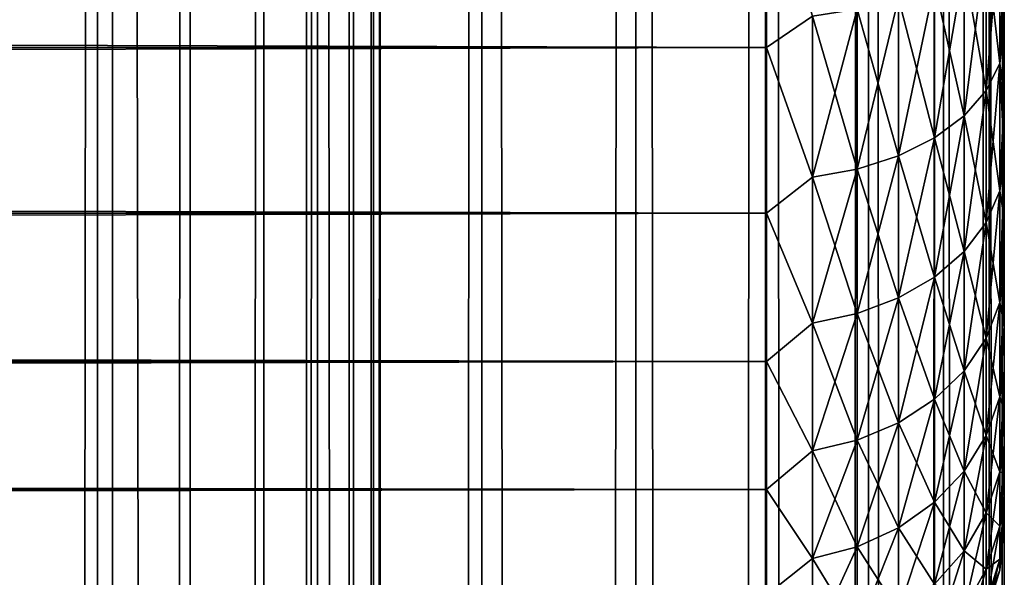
# Model space of a CAD drawing. Extents: x -265 to 265, y 0 to 1307.
# Tile 327 of 356: x 256.72 to 265, y 1129.05 to 1133.74. Entities that reach past the tile are written whole.
import ezdxf

# ---------------------------------------------------------------- set-up
doc = ezdxf.new("R2010")
doc.units = 0
doc.header["$LTSCALE"] = 81.481481
for name, color, linetype in [('119', 7, 'CONTINUOUS'), ('12', 7, 'CONTINUOUS'), ('120', 7, 'CONTINUOUS'), ('16', 7, 'CONTINUOUS'), ('9', 7, 'CONTINUOUS')]:
    doc.layers.add(name, color=color, linetype=linetype)

msp = doc.modelspace()

# ---------------------------------------------------------------- linework, layer by layer
at = {"layer": '119', "color": 7, "linetype": 'CONTINUOUS'}
for points in [[(255.7403, 1, 13.8582), (257.5, 1, 12.9904), (255.7403, 1299, 13.8582), (255.7403, 1, 13.8582)], [(255.7403, 1299, 13.8582), (257.5, 1, 12.9904), (257.5, 1299, 12.9904), (255.7403, 1299, 13.8582)], [(257.5, 1, 12.9904), (259.1314, 1, 11.9003), (257.5, 1299, 12.9904), (257.5, 1, 12.9904)], [(257.5, 1299, 12.9904), (259.1314, 1, 11.9003), (259.1314, 1299, 11.9003), (257.5, 1299, 12.9904)], [(259.1314, 1, 11.9003), (260.6066, 1, 10.6066), (259.1314, 1299, 11.9003), (259.1314, 1, 11.9003)], [(259.1314, 1299, 11.9003), (260.6066, 1, 10.6066), (260.6066, 1299, 10.6066), (259.1314, 1299, 11.9003)], [(260.6066, 1, 10.6066), (261.9003, 1, 9.1314), (260.6066, 1299, 10.6066), (260.6066, 1, 10.6066)], [(260.6066, 1299, 10.6066), (261.9003, 1, 9.1314), (261.9003, 1299, 9.1314), (260.6066, 1299, 10.6066)], [(261.9003, 1, 9.1314), (262.9904, 1, 7.5), (261.9003, 1299, 9.1314), (261.9003, 1, 9.1314)], [(261.9003, 1299, 9.1314), (262.9904, 1, 7.5), (262.9904, 1299, 7.5), (261.9003, 1299, 9.1314)], [(262.9904, 1, 7.5), (263.8582, 1, 5.7403), (262.9904, 1299, 7.5), (262.9904, 1, 7.5)], [(262.9904, 1299, 7.5), (263.8582, 1, 5.7403), (263.8582, 1299, 5.7403), (262.9904, 1299, 7.5)], [(263.8582, 1, 5.7403), (264.4889, 1, 3.8823), (263.8582, 1299, 5.7403), (263.8582, 1, 5.7403)], [(263.8582, 1299, 5.7403), (264.4889, 1, 3.8823), (264.4889, 1299, 3.8823), (263.8582, 1299, 5.7403)], [(264.4889, 1, 3.8823), (264.8717, 1, 1.9579), (264.4889, 1299, 3.8823), (264.4889, 1, 3.8823)], [(264.4889, 1299, 3.8823), (264.8717, 1, 1.9579), (264.8717, 1299, 1.9579), (264.4889, 1299, 3.8823)], [(264.8717, 1, 1.9579), (265, 1), (264.8717, 1299, 1.9579), (264.8717, 1, 1.9579)], [(264.8717, 1299, 1.9579), (265, 1), (265, 1299), (264.8717, 1299, 1.9579)]]:
    msp.add_3dface(points, dxfattribs=at)
at = {"layer": '12', "color": 7, "linetype": 'CONTINUOUS'}
for points in [[(-263, 1133.5052, 16.8198), (-263, 1135.02, 16.0349), (263, 1133.5052, 16.8198), (-263, 1133.5052, 16.8198)], [(263, 1133.5052, 16.8198), (-263, 1135.02, 16.0349), (263, 1135.02, 16.0349), (263, 1133.5052, 16.8198)], [(-263, 1135.02, 38.9651), (-263, 1133.5052, 38.1802), (263, 1135.02, 38.9651), (-263, 1135.02, 38.9651)], [(263, 1135.02, 38.9651), (-263, 1133.5052, 38.1802), (263, 1133.5052, 38.1802), (263, 1135.02, 38.9651)], [(-263, 1132.1114, 17.8036), (-263, 1133.5052, 16.8198), (263, 1132.1114, 17.8036), (-263, 1132.1114, 17.8036)], [(263, 1132.1114, 17.8036), (-263, 1133.5052, 16.8198), (263, 1133.5052, 16.8198), (263, 1132.1114, 17.8036)], [(-263, 1133.5052, 38.1802), (-263, 1132.1114, 37.1964), (263, 1133.5052, 38.1802), (-263, 1133.5052, 38.1802)], [(263, 1133.5052, 38.1802), (-263, 1132.1114, 37.1964), (263, 1132.1114, 37.1964), (263, 1133.5052, 38.1802)], [(-263, 1130.8646, 18.9681), (-263, 1132.1114, 17.8036), (263, 1130.8646, 18.9681), (-263, 1130.8646, 18.9681)], [(263, 1130.8646, 18.9681), (-263, 1132.1114, 17.8036), (263, 1132.1114, 17.8036), (263, 1130.8646, 18.9681)], [(-263, 1132.1114, 37.1964), (-263, 1130.8646, 36.0319), (263, 1132.1114, 37.1964), (-263, 1132.1114, 37.1964)], [(263, 1132.1114, 37.1964), (-263, 1130.8646, 36.0319), (263, 1130.8646, 36.0319), (263, 1132.1114, 37.1964)], [(-263, 1129.7879, 20.2915), (-263, 1130.8646, 18.9681), (263, 1129.7879, 20.2915), (-263, 1129.7879, 20.2915)], [(263, 1129.7879, 20.2915), (-263, 1130.8646, 18.9681), (263, 1130.8646, 18.9681), (263, 1129.7879, 20.2915)], [(-263, 1130.8646, 36.0319), (-263, 1129.7879, 34.7085), (263, 1130.8646, 36.0319), (-263, 1130.8646, 36.0319)], [(263, 1130.8646, 36.0319), (-263, 1129.7879, 34.7085), (263, 1129.7879, 34.7085), (263, 1130.8646, 36.0319)], [(-263, 1128.9014, 21.7492), (-263, 1129.7879, 20.2915), (263, 1128.9014, 21.7492), (-263, 1128.9014, 21.7492)], [(263, 1128.9014, 21.7492), (-263, 1129.7879, 20.2915), (263, 1129.7879, 20.2915), (263, 1128.9014, 21.7492)], [(-263, 1129.7879, 34.7085), (-263, 1128.9014, 33.2508), (263, 1129.7879, 34.7085), (-263, 1129.7879, 34.7085)], [(263, 1129.7879, 34.7085), (-263, 1128.9014, 33.2508), (263, 1128.9014, 33.2508), (263, 1129.7879, 34.7085)]]:
    msp.add_3dface(points, dxfattribs=at)
at = {"layer": '120', "color": 7, "linetype": 'CONTINUOUS'}
for points in [[(260.6066, 1299, -10.6066), (260.6066, 1, -10.6066), (259.75, 20, -11.399), (260.6066, 1299, -10.6066)], [(259.75, 1280, -11.399), (260.6066, 1299, -10.6066), (259.75, 20, -11.399), (259.75, 1280, -11.399)], [(261.9003, 1, -9.1314), (260.6066, 1, -10.6066), (261.9003, 1299, -9.1314), (261.9003, 1, -9.1314)], [(261.9003, 1299, -9.1314), (260.6066, 1, -10.6066), (260.6066, 1299, -10.6066), (261.9003, 1299, -9.1314)], [(262.9904, 1, -7.5), (261.9003, 1, -9.1314), (262.9904, 1299, -7.5), (262.9904, 1, -7.5)], [(262.9904, 1299, -7.5), (261.9003, 1, -9.1314), (261.9003, 1299, -9.1314), (262.9904, 1299, -7.5)], [(263.8582, 1, -5.7403), (262.9904, 1, -7.5), (263.8582, 1299, -5.7403), (263.8582, 1, -5.7403)], [(263.8582, 1299, -5.7403), (262.9904, 1, -7.5), (262.9904, 1299, -7.5), (263.8582, 1299, -5.7403)], [(264.4889, 1, -3.8823), (263.8582, 1, -5.7403), (264.4889, 1299, -3.8823), (264.4889, 1, -3.8823)], [(264.4889, 1299, -3.8823), (263.8582, 1, -5.7403), (263.8582, 1299, -5.7403), (264.4889, 1299, -3.8823)], [(264.8717, 1, -1.9579), (264.4889, 1, -3.8823), (264.8717, 1299, -1.9579), (264.8717, 1, -1.9579)], [(264.8717, 1299, -1.9579), (264.4889, 1, -3.8823), (264.4889, 1299, -3.8823), (264.8717, 1299, -1.9579)], [(265, 1299), (265, 1), (264.8717, 1, -1.9579), (265, 1299)], [(265, 1299), (264.8717, 1, -1.9579), (264.8717, 1299, -1.9579), (265, 1299)], [(259.6951, 1278.9668, -11.4457), (259.75, 1280, -11.399), (259.6951, 21.0333, -11.4457), (259.6951, 1278.9668, -11.4457)], [(259.6951, 21.0333, -11.4457), (259.75, 1280, -11.399), (259.75, 20, -11.399), (259.6951, 21.0333, -11.4457)], [(259.525, 1277.9175, -11.5877), (259.6951, 1278.9668, -11.4457), (259.525, 22.0825, -11.5877), (259.525, 1277.9175, -11.5877)], [(259.525, 22.0825, -11.5877), (259.6951, 1278.9668, -11.4457), (259.6951, 21.0333, -11.4457), (259.525, 22.0825, -11.5877)], [(259.2244, 1276.842, -11.8284), (259.525, 1277.9175, -11.5877), (259.2244, 23.1581, -11.8284), (259.2244, 1276.842, -11.8284)], [(259.2244, 23.1581, -11.8284), (259.525, 1277.9175, -11.5877), (259.525, 22.0825, -11.5877), (259.2244, 23.1581, -11.8284)], [(258.7723, 1275.7446, -12.1674), (259.2244, 1276.842, -11.8284), (258.7723, 24.2554, -12.1674), (258.7723, 1275.7446, -12.1674)], [(258.7723, 24.2554, -12.1674), (259.2244, 1276.842, -11.8284), (259.2244, 23.1581, -11.8284), (258.7723, 24.2554, -12.1674)], [(258.1533, 1274.6534, -12.5906), (258.7723, 1275.7446, -12.1674), (258.1533, 25.3466, -12.5906), (258.1533, 1274.6534, -12.5906)], [(258.1533, 25.3466, -12.5906), (258.7723, 1275.7446, -12.1674), (258.7723, 24.2554, -12.1674), (258.1533, 25.3466, -12.5906)], [(257.3737, 1273.621, -13.0625), (258.1533, 1274.6534, -12.5906), (257.3737, 26.379, -13.0625), (257.3737, 1273.621, -13.0625)], [(257.3737, 26.379, -13.0625), (258.1533, 1274.6534, -12.5906), (258.1533, 25.3466, -12.5906), (257.3737, 26.379, -13.0625)], [(256.4613, 1272.6984, -13.537), (257.3737, 1273.621, -13.0625), (256.4613, 27.3016, -13.537), (256.4613, 1272.6984, -13.537)], [(256.4613, 27.3016, -13.537), (257.3737, 1273.621, -13.0625), (257.3737, 26.379, -13.0625), (256.4613, 27.3016, -13.537)]]:
    msp.add_3dface(points, dxfattribs=at)
at = {"layer": '16', "color": 7, "linetype": 'CONTINUOUS'}
for points in [[(263, 1135.02, 38.9651), (263, 1133.5052, 38.1802), (263.3879, 1133.769, 38.2924), (263, 1135.02, 38.9651)], [(263, 1133.5052, 16.8198), (263, 1135.02, 16.0349), (263.3879, 1133.769, 16.7076), (263, 1133.5052, 16.8198)], [(264.9616, 1134.5549, 18.0688), (264.9616, 1133.3705, 18.8602), (264.8476, 1134.3671, 17.7436), (264.9616, 1134.5549, 18.0688)], [(264.9616, 1133.3705, 36.1398), (264.9616, 1134.5549, 36.9312), (264.8476, 1133.1419, 36.4377), (264.9616, 1133.3705, 36.1398)], [(264.8476, 1133.1419, 36.4377), (264.9616, 1134.5549, 36.9312), (264.8476, 1134.3671, 37.2564), (264.8476, 1133.1419, 36.4377)], [(265, 1134.3233, 18.6668), (265, 1133.7076, 19.0943), (264.9616, 1134.5549, 18.0688), (265, 1134.3233, 18.6668)], [(264.9616, 1134.5549, 18.0688), (265, 1133.7076, 19.0943), (264.9616, 1133.3705, 18.8602), (264.9616, 1134.5549, 18.0688)], [(264.9616, 1133.3705, 36.1398), (265, 1134.3233, 36.3332), (264.9616, 1134.5549, 36.9312), (264.9616, 1133.3705, 36.1398)], [(264.8476, 1134.3671, 17.7436), (264.8476, 1133.1419, 18.5623), (264.6625, 1134.1941, 17.4439), (264.8476, 1134.3671, 17.7436)], [(264.8476, 1133.1419, 36.4377), (264.8476, 1134.3671, 37.2564), (264.6625, 1132.9312, 36.7123), (264.8476, 1133.1419, 36.4377)], [(264.6625, 1132.9312, 36.7123), (264.8476, 1134.3671, 37.2564), (264.6625, 1134.1941, 37.5561), (264.6625, 1132.9312, 36.7123)], [(264.8476, 1134.3671, 17.7436), (264.9616, 1133.3705, 18.8602), (264.8476, 1133.1419, 18.5623), (264.8476, 1134.3671, 17.7436)], [(265, 1133.7076, 35.9057), (265, 1134.3233, 36.3332), (264.9616, 1133.3705, 36.1398), (265, 1133.7076, 35.9057)], [(264.6625, 1134.1941, 17.4439), (264.6625, 1132.9312, 18.2877), (264.4134, 1134.0425, 17.1813), (264.6625, 1134.1941, 17.4439)], [(264.6625, 1132.9312, 36.7123), (264.6625, 1134.1941, 37.5561), (264.4134, 1132.7466, 36.9528), (264.6625, 1132.9312, 36.7123)], [(264.4134, 1132.7466, 36.9528), (264.6625, 1134.1941, 37.5561), (264.4134, 1134.0425, 37.8187), (264.4134, 1132.7466, 36.9528)], [(264.6625, 1134.1941, 17.4439), (264.8476, 1133.1419, 18.5623), (264.6625, 1132.9312, 18.2877), (264.6625, 1134.1941, 17.4439)], [(264.4134, 1134.0425, 17.1813), (264.4134, 1132.7466, 18.0472), (264.1098, 1133.9181, 16.9658), (264.4134, 1134.0425, 17.1813)], [(264.4134, 1132.7466, 36.9528), (264.4134, 1134.0425, 37.8187), (264.1098, 1132.5951, 37.1502), (264.4134, 1132.7466, 36.9528)], [(264.1098, 1132.5951, 37.1502), (264.4134, 1134.0425, 37.8187), (264.1098, 1133.9181, 38.0342), (264.1098, 1132.5951, 37.1502)], [(264.4134, 1134.0425, 17.1813), (264.6625, 1132.9312, 18.2877), (264.4134, 1132.7466, 18.0472), (264.4134, 1134.0425, 17.1813)], [(264.1098, 1133.9181, 16.9658), (264.1098, 1132.5951, 17.8498), (263.7636, 1133.8257, 16.8059), (264.1098, 1133.9181, 16.9658)], [(264.1098, 1132.5951, 37.1502), (264.1098, 1133.9181, 38.0342), (263.7636, 1132.4827, 37.2967), (264.1098, 1132.5951, 37.1502)], [(263.7636, 1132.4827, 37.2967), (264.1098, 1133.9181, 38.0342), (263.7636, 1133.8257, 38.1941), (263.7636, 1132.4827, 37.2967)], [(264.1098, 1133.9181, 16.9658), (264.4134, 1132.7466, 18.0472), (264.1098, 1132.5951, 17.8498), (264.1098, 1133.9181, 16.9658)], [(263.7636, 1133.8257, 16.8059), (263.7636, 1132.4827, 17.7033), (263.3879, 1133.769, 16.7076), (263.7636, 1133.8257, 16.8059)], [(263.7636, 1132.4827, 37.2967), (263.7636, 1133.8257, 38.1941), (263.3879, 1132.4136, 37.3868), (263.7636, 1132.4827, 37.2967)], [(263.3879, 1132.4136, 37.3868), (263.7636, 1133.8257, 38.1941), (263.3879, 1133.769, 38.2924), (263.3879, 1132.4136, 37.3868)], [(263.7636, 1133.8257, 16.8059), (264.1098, 1132.5951, 17.8498), (263.7636, 1132.4827, 17.7033), (263.7636, 1133.8257, 16.8059)], [(263, 1133.5052, 38.1802), (263.3879, 1132.4136, 37.3868), (263.3879, 1133.769, 38.2924), (263, 1133.5052, 38.1802)], [(263, 1133.5052, 16.8198), (263.3879, 1133.769, 16.7076), (263.3879, 1132.4136, 17.6132), (263, 1133.5052, 16.8198)], [(263.3879, 1133.769, 16.7076), (263.7636, 1132.4827, 17.7033), (263.3879, 1132.4136, 17.6132), (263.3879, 1133.769, 16.7076)], [(265, 1133.7076, 19.0943), (265, 1133.124, 19.5646), (264.9616, 1133.3705, 18.8602), (265, 1133.7076, 19.0943)], [(265, 1133.124, 35.4354), (265, 1133.7076, 35.9057), (264.9616, 1133.3705, 36.1398), (265, 1133.124, 35.4354)], [(263, 1133.5052, 38.1802), (263, 1132.1114, 37.1964), (263.3879, 1132.4136, 37.3868), (263, 1133.5052, 38.1802)], [(263, 1132.1114, 17.8036), (263, 1133.5052, 16.8198), (263.3879, 1132.4136, 17.6132), (263, 1132.1114, 17.8036)], [(264.9616, 1133.3705, 18.8602), (264.9616, 1132.2995, 19.7995), (264.8476, 1133.1419, 18.5623), (264.9616, 1133.3705, 18.8602)], [(264.9616, 1132.2995, 35.2005), (264.9616, 1133.3705, 36.1398), (264.8476, 1132.0339, 35.4661), (264.9616, 1132.2995, 35.2005)], [(264.8476, 1132.0339, 35.4661), (264.9616, 1133.3705, 36.1398), (264.8476, 1133.1419, 36.4377), (264.8476, 1132.0339, 35.4661)], [(265, 1133.124, 19.5646), (265, 1132.5754, 20.0754), (264.9616, 1133.3705, 18.8602), (265, 1133.124, 19.5646)], [(264.9616, 1133.3705, 18.8602), (265, 1132.5754, 20.0754), (264.9616, 1132.2995, 19.7995), (264.9616, 1133.3705, 18.8602)], [(264.9616, 1132.2995, 35.2005), (265, 1133.124, 35.4354), (264.9616, 1133.3705, 36.1398), (264.9616, 1132.2995, 35.2005)], [(264.8476, 1133.1419, 18.5623), (264.8476, 1132.0339, 19.5339), (264.6625, 1132.9312, 18.2877), (264.8476, 1133.1419, 18.5623)], [(264.8476, 1132.0339, 35.4661), (264.8476, 1133.1419, 36.4377), (264.6625, 1131.7892, 35.7108), (264.8476, 1132.0339, 35.4661)], [(264.6625, 1131.7892, 35.7108), (264.8476, 1133.1419, 36.4377), (264.6625, 1132.9312, 36.7123), (264.6625, 1131.7892, 35.7108)], [(264.8476, 1133.1419, 18.5623), (264.9616, 1132.2995, 19.7995), (264.8476, 1132.0339, 19.5339), (264.8476, 1133.1419, 18.5623)], [(265, 1132.5754, 34.9246), (265, 1133.124, 35.4354), (264.9616, 1132.2995, 35.2005), (265, 1132.5754, 34.9246)], [(264.6625, 1132.9312, 18.2877), (264.6625, 1131.7892, 19.2892), (264.4134, 1132.7466, 18.0472), (264.6625, 1132.9312, 18.2877)], [(264.6625, 1131.7892, 35.7108), (264.6625, 1132.9312, 36.7123), (264.4134, 1131.5748, 35.9252), (264.6625, 1131.7892, 35.7108)], [(264.4134, 1131.5748, 35.9252), (264.6625, 1132.9312, 36.7123), (264.4134, 1132.7466, 36.9528), (264.4134, 1131.5748, 35.9252)], [(264.6625, 1132.9312, 18.2877), (264.8476, 1132.0339, 19.5339), (264.6625, 1131.7892, 19.2892), (264.6625, 1132.9312, 18.2877)], [(264.4134, 1132.7466, 18.0472), (264.4134, 1131.5748, 19.0748), (264.1098, 1132.5951, 17.8498), (264.4134, 1132.7466, 18.0472)], [(264.4134, 1131.5748, 35.9252), (264.4134, 1132.7466, 36.9528), (264.1098, 1131.3989, 36.1011), (264.4134, 1131.5748, 35.9252)], [(264.1098, 1131.3989, 36.1011), (264.4134, 1132.7466, 36.9528), (264.1098, 1132.5951, 37.1502), (264.1098, 1131.3989, 36.1011)], [(264.4134, 1132.7466, 18.0472), (264.6625, 1131.7892, 19.2892), (264.4134, 1131.5748, 19.0748), (264.4134, 1132.7466, 18.0472)], [(264.1098, 1132.5951, 17.8498), (264.1098, 1131.3989, 18.8989), (263.7636, 1132.4827, 17.7033), (264.1098, 1132.5951, 17.8498)], [(264.1098, 1131.3989, 36.1011), (264.1098, 1132.5951, 37.1502), (263.7636, 1131.2683, 36.2317), (264.1098, 1131.3989, 36.1011)], [(263.7636, 1131.2683, 36.2317), (264.1098, 1132.5951, 37.1502), (263.7636, 1132.4827, 37.2967), (263.7636, 1131.2683, 36.2317)], [(264.1098, 1132.5951, 17.8498), (264.4134, 1131.5748, 19.0748), (264.1098, 1131.3989, 18.8989), (264.1098, 1132.5951, 17.8498)], [(265, 1132.5754, 20.0754), (265, 1132.0646, 20.6239), (264.9616, 1132.2995, 19.7995), (265, 1132.5754, 20.0754)], [(265, 1132.0646, 34.3761), (265, 1132.5754, 34.9246), (264.9616, 1131.3602, 34.1295), (265, 1132.0646, 34.3761)], [(264.9616, 1131.3602, 34.1295), (265, 1132.5754, 34.9246), (264.9616, 1132.2995, 35.2005), (264.9616, 1131.3602, 34.1295)], [(263.7636, 1132.4827, 17.7033), (263.7636, 1131.2683, 18.7683), (263.3879, 1132.4136, 17.6132), (263.7636, 1132.4827, 17.7033)], [(263.7636, 1131.2683, 36.2317), (263.7636, 1132.4827, 37.2967), (263.3879, 1131.188, 36.312), (263.7636, 1131.2683, 36.2317)], [(263.3879, 1131.188, 36.312), (263.7636, 1132.4827, 37.2967), (263.3879, 1132.4136, 37.3868), (263.3879, 1131.188, 36.312)], [(263.7636, 1132.4827, 17.7033), (264.1098, 1131.3989, 18.8989), (263.7636, 1131.2683, 18.7683), (263.7636, 1132.4827, 17.7033)], [(263, 1132.1114, 37.1964), (263.3879, 1131.188, 36.312), (263.3879, 1132.4136, 37.3868), (263, 1132.1114, 37.1964)], [(263, 1132.1114, 17.8036), (263.3879, 1132.4136, 17.6132), (263.3879, 1131.188, 18.688), (263, 1132.1114, 17.8036)], [(263.3879, 1132.4136, 17.6132), (263.7636, 1131.2683, 18.7683), (263.3879, 1131.188, 18.688), (263.3879, 1132.4136, 17.6132)], [(264.9616, 1132.2995, 19.7995), (264.9616, 1131.3602, 20.8705), (264.8476, 1132.0339, 19.5339), (264.9616, 1132.2995, 19.7995)], [(264.9616, 1131.3602, 34.1295), (264.9616, 1132.2995, 35.2005), (264.8476, 1131.0623, 34.3581), (264.9616, 1131.3602, 34.1295)], [(264.8476, 1131.0623, 34.3581), (264.9616, 1132.2995, 35.2005), (264.8476, 1132.0339, 35.4661), (264.8476, 1131.0623, 34.3581)], [(264.9616, 1132.2995, 19.7995), (265, 1132.0646, 20.6239), (264.9616, 1131.3602, 20.8705), (264.9616, 1132.2995, 19.7995)], [(263, 1132.1114, 37.1964), (263, 1130.8646, 36.0319), (263.3879, 1131.188, 36.312), (263, 1132.1114, 37.1964)], [(263, 1130.8646, 18.9681), (263, 1132.1114, 17.8036), (263.3879, 1131.188, 18.688), (263, 1130.8646, 18.9681)], [(265, 1132.0646, 20.6239), (265, 1131.5943, 21.2076), (264.9616, 1131.3602, 20.8705), (265, 1132.0646, 20.6239)], [(265, 1131.5943, 33.7924), (265, 1132.0646, 34.3761), (264.9616, 1131.3602, 34.1295), (265, 1131.5943, 33.7924)], [(264.8476, 1132.0339, 19.5339), (264.8476, 1131.0623, 20.6419), (264.6625, 1131.7892, 19.2892), (264.8476, 1132.0339, 19.5339)], [(264.8476, 1131.0623, 34.3581), (264.8476, 1132.0339, 35.4661), (264.6625, 1130.7877, 34.5688), (264.8476, 1131.0623, 34.3581)], [(264.6625, 1130.7877, 34.5688), (264.8476, 1132.0339, 35.4661), (264.6625, 1131.7892, 35.7108), (264.6625, 1130.7877, 34.5688)], [(264.8476, 1132.0339, 19.5339), (264.9616, 1131.3602, 20.8705), (264.8476, 1131.0623, 20.6419), (264.8476, 1132.0339, 19.5339)], [(264.6625, 1131.7892, 19.2892), (264.6625, 1130.7877, 20.4312), (264.4134, 1131.5748, 19.0748), (264.6625, 1131.7892, 19.2892)], [(264.6625, 1130.7877, 34.5688), (264.6625, 1131.7892, 35.7108), (264.4134, 1130.5472, 34.7534), (264.6625, 1130.7877, 34.5688)], [(264.4134, 1130.5472, 34.7534), (264.6625, 1131.7892, 35.7108), (264.4134, 1131.5748, 35.9252), (264.4134, 1130.5472, 34.7534)], [(264.6625, 1131.7892, 19.2892), (264.8476, 1131.0623, 20.6419), (264.6625, 1130.7877, 20.4312), (264.6625, 1131.7892, 19.2892)], [(264.4134, 1131.5748, 19.0748), (264.4134, 1130.5472, 20.2466), (264.1098, 1131.3989, 18.8989), (264.4134, 1131.5748, 19.0748)], [(264.4134, 1130.5472, 34.7534), (264.4134, 1131.5748, 35.9252), (264.1098, 1130.3498, 34.9049), (264.4134, 1130.5472, 34.7534)], [(264.1098, 1130.3498, 34.9049), (264.4134, 1131.5748, 35.9252), (264.1098, 1131.3989, 36.1011), (264.1098, 1130.3498, 34.9049)], [(264.4134, 1131.5748, 19.0748), (264.6625, 1130.7877, 20.4312), (264.4134, 1130.5472, 20.2466), (264.4134, 1131.5748, 19.0748)], [(265, 1131.5943, 21.2076), (265, 1131.1668, 21.8233), (264.9616, 1131.3602, 20.8705), (265, 1131.5943, 21.2076)], [(265, 1131.1668, 33.1767), (265, 1131.5943, 33.7924), (264.9616, 1130.5688, 32.9451), (265, 1131.1668, 33.1767)], [(264.9616, 1130.5688, 32.9451), (265, 1131.5943, 33.7924), (264.9616, 1131.3602, 34.1295), (264.9616, 1130.5688, 32.9451)], [(264.1098, 1131.3989, 18.8989), (264.1098, 1130.3498, 20.0951), (263.7636, 1131.2683, 18.7683), (264.1098, 1131.3989, 18.8989)], [(264.1098, 1130.3498, 34.9049), (264.1098, 1131.3989, 36.1011), (263.7636, 1130.2033, 35.0173), (264.1098, 1130.3498, 34.9049)], [(263.7636, 1130.2033, 35.0173), (264.1098, 1131.3989, 36.1011), (263.7636, 1131.2683, 36.2317), (263.7636, 1130.2033, 35.0173)], [(264.1098, 1131.3989, 18.8989), (264.4134, 1130.5472, 20.2466), (264.1098, 1130.3498, 20.0951), (264.1098, 1131.3989, 18.8989)], [(264.9616, 1131.3602, 20.8705), (264.9616, 1130.5688, 22.0549), (264.8476, 1131.0623, 20.6419), (264.9616, 1131.3602, 20.8705)], [(264.9616, 1130.5688, 32.9451), (264.9616, 1131.3602, 34.1295), (264.8476, 1130.2436, 33.1329), (264.9616, 1130.5688, 32.9451)], [(264.8476, 1130.2436, 33.1329), (264.9616, 1131.3602, 34.1295), (264.8476, 1131.0623, 34.3581), (264.8476, 1130.2436, 33.1329)], [(264.9616, 1131.3602, 20.8705), (265, 1131.1668, 21.8233), (264.9616, 1130.5688, 22.0549), (264.9616, 1131.3602, 20.8705)], [(263.7636, 1131.2683, 18.7683), (263.7636, 1130.2033, 19.9827), (263.3879, 1131.188, 18.688), (263.7636, 1131.2683, 18.7683)], [(263.7636, 1130.2033, 35.0173), (263.7636, 1131.2683, 36.2317), (263.3879, 1130.1132, 35.0864), (263.7636, 1130.2033, 35.0173)], [(263.3879, 1130.1132, 35.0864), (263.7636, 1131.2683, 36.2317), (263.3879, 1131.188, 36.312), (263.3879, 1130.1132, 35.0864)], [(263.7636, 1131.2683, 18.7683), (264.1098, 1130.3498, 20.0951), (263.7636, 1130.2033, 19.9827), (263.7636, 1131.2683, 18.7683)], [(263, 1130.8646, 36.0319), (263.3879, 1130.1132, 35.0864), (263.3879, 1131.188, 36.312), (263, 1130.8646, 36.0319)], [(263, 1130.8646, 18.9681), (263.3879, 1131.188, 18.688), (263.3879, 1130.1132, 19.9136), (263, 1130.8646, 18.9681)], [(263.3879, 1131.188, 18.688), (263.7636, 1130.2033, 19.9827), (263.3879, 1130.1132, 19.9136), (263.3879, 1131.188, 18.688)], [(265, 1131.1668, 21.8233), (265, 1130.7844, 22.4679), (264.9616, 1130.5688, 22.0549), (265, 1131.1668, 21.8233)], [(265, 1130.7844, 32.5321), (265, 1131.1668, 33.1767), (264.9616, 1130.5688, 32.9451), (265, 1130.7844, 32.5321)], [(264.8476, 1131.0623, 20.6419), (264.8476, 1130.2436, 21.8671), (264.6625, 1130.7877, 20.4312), (264.8476, 1131.0623, 20.6419)], [(264.8476, 1130.2436, 33.1329), (264.8476, 1131.0623, 34.3581), (264.6625, 1129.9439, 33.3059), (264.8476, 1130.2436, 33.1329)], [(264.6625, 1129.9439, 33.3059), (264.8476, 1131.0623, 34.3581), (264.6625, 1130.7877, 34.5688), (264.6625, 1129.9439, 33.3059)], [(264.8476, 1131.0623, 20.6419), (264.9616, 1130.5688, 22.0549), (264.8476, 1130.2436, 21.8671), (264.8476, 1131.0623, 20.6419)], [(263, 1130.8646, 36.0319), (263, 1129.7879, 34.7085), (263.3879, 1130.1132, 35.0864), (263, 1130.8646, 36.0319)], [(263, 1129.7879, 20.2915), (263, 1130.8646, 18.9681), (263.3879, 1130.1132, 19.9136), (263, 1129.7879, 20.2915)], [(264.6625, 1130.7877, 20.4312), (264.6625, 1129.9439, 21.6941), (264.4134, 1130.5472, 20.2466), (264.6625, 1130.7877, 20.4312)], [(264.6625, 1129.9439, 33.3059), (264.6625, 1130.7877, 34.5688), (264.4134, 1129.6813, 33.4575), (264.6625, 1129.9439, 33.3059)], [(264.4134, 1129.6813, 33.4575), (264.6625, 1130.7877, 34.5688), (264.4134, 1130.5472, 34.7534), (264.4134, 1129.6813, 33.4575)], [(264.6625, 1130.7877, 20.4312), (264.8476, 1130.2436, 21.8671), (264.6625, 1129.9439, 21.6941), (264.6625, 1130.7877, 20.4312)], [(265, 1130.7844, 22.4679), (265, 1130.4489, 23.1381), (264.9616, 1130.5688, 22.0549), (265, 1130.7844, 22.4679)], [(265, 1130.4489, 31.8619), (265, 1130.7844, 32.5321), (264.9616, 1129.9388, 31.6675), (265, 1130.4489, 31.8619)], [(264.9616, 1129.9388, 31.6675), (265, 1130.7844, 32.5321), (264.9616, 1130.5688, 32.9451), (264.9616, 1129.9388, 31.6675)], [(264.9616, 1130.5688, 22.0549), (264.9616, 1129.9388, 23.3325), (264.8476, 1130.2436, 21.8671), (264.9616, 1130.5688, 22.0549)], [(264.9616, 1129.9388, 31.6675), (264.9616, 1130.5688, 32.9451), (264.8476, 1129.5918, 31.8112), (264.9616, 1129.9388, 31.6675)], [(264.8476, 1129.5918, 31.8112), (264.9616, 1130.5688, 32.9451), (264.8476, 1130.2436, 33.1329), (264.8476, 1129.5918, 31.8112)], [(264.9616, 1130.5688, 22.0549), (265, 1130.4489, 23.1381), (264.9616, 1129.9388, 23.3325), (264.9616, 1130.5688, 22.0549)], [(264.4134, 1130.5472, 20.2466), (264.4134, 1129.6813, 21.5425), (264.1098, 1130.3498, 20.0951), (264.4134, 1130.5472, 20.2466)], [(264.4134, 1129.6813, 33.4575), (264.4134, 1130.5472, 34.7534), (264.1098, 1129.4658, 33.5819), (264.4134, 1129.6813, 33.4575)], [(264.1098, 1129.4658, 33.5819), (264.4134, 1130.5472, 34.7534), (264.1098, 1130.3498, 34.9049), (264.1098, 1129.4658, 33.5819)], [(264.4134, 1130.5472, 20.2466), (264.6625, 1129.9439, 21.6941), (264.4134, 1129.6813, 21.5425), (264.4134, 1130.5472, 20.2466)], [(265, 1130.4489, 23.1381), (265, 1130.162, 23.8306), (264.9616, 1129.9388, 23.3325), (265, 1130.4489, 23.1381)], [(265, 1130.162, 31.1694), (265, 1130.4489, 31.8619), (264.9616, 1129.9388, 31.6675), (265, 1130.162, 31.1694)], [(264.1098, 1130.3498, 20.0951), (264.1098, 1129.4658, 21.4181), (263.7636, 1130.2033, 19.9827), (264.1098, 1130.3498, 20.0951)], [(264.1098, 1129.4658, 33.5819), (264.1098, 1130.3498, 34.9049), (263.7636, 1129.3059, 33.6743), (264.1098, 1129.4658, 33.5819)], [(263.7636, 1129.3059, 33.6743), (264.1098, 1130.3498, 34.9049), (263.7636, 1130.2033, 35.0173), (263.7636, 1129.3059, 33.6743)], [(264.1098, 1130.3498, 20.0951), (264.4134, 1129.6813, 21.5425), (264.1098, 1129.4658, 21.4181), (264.1098, 1130.3498, 20.0951)], [(264.8476, 1130.2436, 21.8671), (264.8476, 1129.5918, 23.1888), (264.6625, 1129.9439, 21.6941), (264.8476, 1130.2436, 21.8671)], [(264.8476, 1129.5918, 31.8112), (264.8476, 1130.2436, 33.1329), (264.6625, 1129.2721, 31.9436), (264.8476, 1129.5918, 31.8112)], [(264.6625, 1129.2721, 31.9436), (264.8476, 1130.2436, 33.1329), (264.6625, 1129.9439, 33.3059), (264.6625, 1129.2721, 31.9436)], [(264.8476, 1130.2436, 21.8671), (264.9616, 1129.9388, 23.3325), (264.8476, 1129.5918, 23.1888), (264.8476, 1130.2436, 21.8671)], [(263.7636, 1130.2033, 19.9827), (263.7636, 1129.3059, 21.3257), (263.3879, 1130.1132, 19.9136), (263.7636, 1130.2033, 19.9827)], [(263.7636, 1129.3059, 33.6743), (263.7636, 1130.2033, 35.0173), (263.3879, 1129.2076, 33.731), (263.7636, 1129.3059, 33.6743)], [(263.3879, 1129.2076, 33.731), (263.7636, 1130.2033, 35.0173), (263.3879, 1130.1132, 35.0864), (263.3879, 1129.2076, 33.731)], [(263.7636, 1130.2033, 19.9827), (264.1098, 1129.4658, 21.4181), (263.7636, 1129.3059, 21.3257), (263.7636, 1130.2033, 19.9827)], [(265, 1130.162, 23.8306), (265, 1129.9253, 24.5418), (264.9616, 1129.9388, 23.3325), (265, 1130.162, 23.8306)], [(265, 1129.9253, 30.4582), (265, 1130.162, 31.1694), (264.9616, 1129.4809, 30.3186), (265, 1129.9253, 30.4582)], [(264.9616, 1129.4809, 30.3186), (265, 1130.162, 31.1694), (264.9616, 1129.9388, 31.6675), (264.9616, 1129.4809, 30.3186)], [(263, 1129.7879, 34.7085), (263.3879, 1129.2076, 33.731), (263.3879, 1130.1132, 35.0864), (263, 1129.7879, 34.7085)], [(263, 1129.7879, 20.2915), (263.3879, 1130.1132, 19.9136), (263.3879, 1129.2076, 21.269), (263, 1129.7879, 20.2915)], [(263.3879, 1130.1132, 19.9136), (263.7636, 1129.3059, 21.3257), (263.3879, 1129.2076, 21.269), (263.3879, 1130.1132, 19.9136)], [(264.6625, 1129.9439, 21.6941), (264.6625, 1129.2721, 23.0564), (264.4134, 1129.6813, 21.5425), (264.6625, 1129.9439, 21.6941)], [(264.6625, 1129.2721, 31.9436), (264.6625, 1129.9439, 33.3059), (264.4134, 1128.9919, 32.0597), (264.6625, 1129.2721, 31.9436)], [(264.4134, 1128.9919, 32.0597), (264.6625, 1129.9439, 33.3059), (264.4134, 1129.6813, 33.4575), (264.4134, 1128.9919, 32.0597)], [(264.6625, 1129.9439, 21.6941), (264.8476, 1129.5918, 23.1888), (264.6625, 1129.2721, 23.0564), (264.6625, 1129.9439, 21.6941)], [(264.9616, 1129.9388, 23.3325), (264.9616, 1129.4809, 24.6814), (264.8476, 1129.5918, 23.1888), (264.9616, 1129.9388, 23.3325)], [(264.9616, 1129.4809, 30.3186), (264.9616, 1129.9388, 31.6675), (264.8476, 1129.1181, 30.4158), (264.9616, 1129.4809, 30.3186)], [(264.8476, 1129.1181, 30.4158), (264.9616, 1129.9388, 31.6675), (264.8476, 1129.5918, 31.8112), (264.8476, 1129.1181, 30.4158)], [(264.9616, 1129.9388, 23.3325), (265, 1129.9253, 24.5418), (264.9616, 1129.4809, 24.6814), (264.9616, 1129.9388, 23.3325)], [(265, 1129.9253, 24.5418), (265, 1129.74, 25.2681), (264.9616, 1129.4809, 24.6814), (265, 1129.9253, 24.5418)], [(265, 1129.74, 29.7319), (265, 1129.9253, 30.4582), (264.9616, 1129.4809, 30.3186), (265, 1129.74, 29.7319)], [(263, 1129.7879, 34.7085), (263, 1128.9014, 33.2508), (263.3879, 1129.2076, 33.731), (263, 1129.7879, 34.7085)], [(263, 1128.9014, 21.7492), (263, 1129.7879, 20.2915), (263.3879, 1129.2076, 21.269), (263, 1128.9014, 21.7492)], [(265, 1129.74, 25.2681), (265, 1129.6069, 26.0057), (264.9616, 1129.4809, 24.6814), (265, 1129.74, 25.2681)], [(265, 1129.6069, 28.9943), (265, 1129.74, 29.7319), (264.9616, 1129.203, 28.9215), (265, 1129.6069, 28.9943)], [(264.9616, 1129.203, 28.9215), (265, 1129.74, 29.7319), (264.9616, 1129.4809, 30.3186), (264.9616, 1129.203, 28.9215)], [(264.4134, 1129.6813, 21.5425), (264.4134, 1128.9919, 22.9403), (264.1098, 1129.4658, 21.4181), (264.4134, 1129.6813, 21.5425)], [(264.4134, 1128.9919, 32.0597), (264.4134, 1129.6813, 33.4575), (264.1098, 1128.7621, 32.1549), (264.4134, 1128.9919, 32.0597)], [(264.1098, 1128.7621, 32.1549), (264.4134, 1129.6813, 33.4575), (264.1098, 1129.4658, 33.5819), (264.1098, 1128.7621, 32.1549)], [(264.4134, 1129.6813, 21.5425), (264.6625, 1129.2721, 23.0564), (264.4134, 1128.9919, 22.9403), (264.4134, 1129.6813, 21.5425)], [(264.8476, 1129.5918, 23.1888), (264.8476, 1129.1181, 24.5842), (264.6625, 1129.2721, 23.0564), (264.8476, 1129.5918, 23.1888)], [(264.8476, 1129.1181, 30.4158), (264.8476, 1129.5918, 31.8112), (264.6625, 1128.7839, 30.5054), (264.8476, 1129.1181, 30.4158)], [(264.6625, 1128.7839, 30.5054), (264.8476, 1129.5918, 31.8112), (264.6625, 1129.2721, 31.9436), (264.6625, 1128.7839, 30.5054)], [(264.8476, 1129.5918, 23.1888), (264.9616, 1129.4809, 24.6814), (264.8476, 1129.1181, 24.5842), (264.8476, 1129.5918, 23.1888)], [(265, 1129.6069, 26.0057), (265, 1129.5268, 26.7509), (264.9616, 1129.203, 26.0785), (265, 1129.6069, 26.0057)], [(264.9616, 1129.4809, 24.6814), (265, 1129.6069, 26.0057), (264.9616, 1129.203, 26.0785), (264.9616, 1129.4809, 24.6814)], [(265, 1129.5268, 28.2491), (265, 1129.6069, 28.9943), (264.9616, 1129.203, 28.9215), (265, 1129.5268, 28.2491)], [(264.9616, 1129.4809, 24.6814), (264.9616, 1129.203, 26.0785), (264.8476, 1129.1181, 24.5842), (264.9616, 1129.4809, 24.6814)], [(264.9616, 1129.203, 28.9215), (264.9616, 1129.4809, 30.3186), (264.8476, 1128.8307, 28.9705), (264.9616, 1129.203, 28.9215)], [(264.8476, 1128.8307, 28.9705), (264.9616, 1129.4809, 30.3186), (264.8476, 1129.1181, 30.4158), (264.8476, 1128.8307, 28.9705)], [(265, 1129.5268, 26.7509), (265, 1129.5, 27.5), (264.9616, 1129.203, 26.0785), (265, 1129.5268, 26.7509)], [(265, 1129.5, 27.5), (265, 1129.5268, 28.2491), (264.9616, 1129.1098, 27.5), (265, 1129.5, 27.5)], [(264.9616, 1129.1098, 27.5), (265, 1129.5268, 28.2491), (264.9616, 1129.203, 28.9215), (264.9616, 1129.1098, 27.5)], [(264.9616, 1129.203, 26.0785), (265, 1129.5, 27.5), (264.9616, 1129.1098, 27.5), (264.9616, 1129.203, 26.0785)], [(264.1098, 1129.4658, 21.4181), (264.1098, 1128.7621, 22.8451), (263.7636, 1129.3059, 21.3257), (264.1098, 1129.4658, 21.4181)], [(264.1098, 1128.7621, 32.1549), (264.1098, 1129.4658, 33.5819), (263.7636, 1128.5915, 32.2256), (264.1098, 1128.7621, 32.1549)], [(263.7636, 1128.5915, 32.2256), (264.1098, 1129.4658, 33.5819), (263.7636, 1129.3059, 33.6743), (263.7636, 1128.5915, 32.2256)], [(264.1098, 1129.4658, 21.4181), (264.4134, 1128.9919, 22.9403), (264.1098, 1128.7621, 22.8451), (264.1098, 1129.4658, 21.4181)], [(263.7636, 1129.3059, 21.3257), (263.7636, 1128.5915, 22.7744), (263.3879, 1129.2076, 21.269), (263.7636, 1129.3059, 21.3257)], [(263.7636, 1128.5915, 32.2256), (263.7636, 1129.3059, 33.6743), (263.3879, 1128.4866, 32.269), (263.7636, 1128.5915, 32.2256)], [(263.3879, 1128.4866, 32.269), (263.7636, 1129.3059, 33.6743), (263.3879, 1129.2076, 33.731), (263.3879, 1128.4866, 32.269)], [(263.7636, 1129.3059, 21.3257), (264.1098, 1128.7621, 22.8451), (263.7636, 1128.5915, 22.7744), (263.7636, 1129.3059, 21.3257)], [(264.6625, 1129.2721, 23.0564), (264.6625, 1128.7839, 24.4946), (264.4134, 1128.9919, 22.9403), (264.6625, 1129.2721, 23.0564)], [(264.6625, 1128.7839, 30.5054), (264.6625, 1129.2721, 31.9436), (264.4134, 1128.4909, 30.5838), (264.6625, 1128.7839, 30.5054)], [(264.4134, 1128.4909, 30.5838), (264.6625, 1129.2721, 31.9436), (264.4134, 1128.9919, 32.0597), (264.4134, 1128.4909, 30.5838)], [(264.6625, 1129.2721, 23.0564), (264.8476, 1129.1181, 24.5842), (264.6625, 1128.7839, 24.4946), (264.6625, 1129.2721, 23.0564)], [(263, 1128.9014, 33.2508), (263.3879, 1128.4866, 32.269), (263.3879, 1129.2076, 33.731), (263, 1128.9014, 33.2508)], [(263, 1128.9014, 21.7492), (263.3879, 1129.2076, 21.269), (263.3879, 1128.4866, 22.731), (263, 1128.9014, 21.7492)], [(263.3879, 1129.2076, 21.269), (263.7636, 1128.5915, 22.7744), (263.3879, 1128.4866, 22.731), (263.3879, 1129.2076, 21.269)], [(264.9616, 1129.203, 26.0785), (264.9616, 1129.1098, 27.5), (264.8476, 1128.8307, 26.0295), (264.9616, 1129.203, 26.0785)], [(264.8476, 1129.1181, 24.5842), (264.9616, 1129.203, 26.0785), (264.8476, 1128.8307, 26.0295), (264.8476, 1129.1181, 24.5842)], [(264.9616, 1129.1098, 27.5), (264.9616, 1129.203, 28.9215), (264.8476, 1128.7343, 27.5), (264.9616, 1129.1098, 27.5)], [(264.8476, 1128.7343, 27.5), (264.9616, 1129.203, 28.9215), (264.8476, 1128.8307, 28.9705), (264.8476, 1128.7343, 27.5)], [(264.8476, 1129.1181, 24.5842), (264.8476, 1128.8307, 26.0295), (264.6625, 1128.7839, 24.4946), (264.8476, 1129.1181, 24.5842)], [(264.8476, 1128.8307, 28.9705), (264.8476, 1129.1181, 30.4158), (264.6625, 1128.4875, 29.0156), (264.8476, 1128.8307, 28.9705)], [(264.6625, 1128.4875, 29.0156), (264.8476, 1129.1181, 30.4158), (264.6625, 1128.7839, 30.5054), (264.6625, 1128.4875, 29.0156)], [(264.8476, 1128.8307, 26.0295), (264.9616, 1129.1098, 27.5), (264.8476, 1128.7343, 27.5), (264.8476, 1128.8307, 26.0295)]]:
    msp.add_3dface(points, dxfattribs=at)
at = {"layer": '9', "color": 7, "linetype": 'CONTINUOUS'}
for points in [[(265, 1133.7076, 19.0943), (265, 1134.3233, 18.6668), (265, 1133.7076, 35.9057), (265, 1133.7076, 19.0943)], [(265, 1133.7076, 35.9057), (265, 1134.3233, 18.6668), (265, 1134.3233, 36.3332), (265, 1133.7076, 35.9057)], [(265, 1133.124, 19.5646), (265, 1133.7076, 19.0943), (265, 1133.124, 35.4354), (265, 1133.124, 19.5646)], [(265, 1133.124, 35.4354), (265, 1133.7076, 19.0943), (265, 1133.7076, 35.9057), (265, 1133.124, 35.4354)], [(265, 1132.5754, 20.0754), (265, 1133.124, 19.5646), (265, 1132.5754, 34.9246), (265, 1132.5754, 20.0754)], [(265, 1132.5754, 34.9246), (265, 1133.124, 19.5646), (265, 1133.124, 35.4354), (265, 1132.5754, 34.9246)], [(265, 1132.0646, 20.6239), (265, 1132.5754, 20.0754), (265, 1132.0646, 34.3761), (265, 1132.0646, 20.6239)], [(265, 1132.0646, 34.3761), (265, 1132.5754, 20.0754), (265, 1132.5754, 34.9246), (265, 1132.0646, 34.3761)], [(265, 1131.5943, 21.2076), (265, 1132.0646, 20.6239), (265, 1131.5943, 33.7924), (265, 1131.5943, 21.2076)], [(265, 1131.5943, 33.7924), (265, 1132.0646, 20.6239), (265, 1132.0646, 34.3761), (265, 1131.5943, 33.7924)], [(265, 1131.1668, 21.8233), (265, 1131.5943, 21.2076), (265, 1131.1668, 33.1767), (265, 1131.1668, 21.8233)], [(265, 1131.1668, 33.1767), (265, 1131.5943, 21.2076), (265, 1131.5943, 33.7924), (265, 1131.1668, 33.1767)], [(265, 1130.7844, 22.4679), (265, 1131.1668, 21.8233), (265, 1130.7844, 32.5321), (265, 1130.7844, 22.4679)], [(265, 1130.7844, 32.5321), (265, 1131.1668, 21.8233), (265, 1131.1668, 33.1767), (265, 1130.7844, 32.5321)], [(265, 1130.4489, 23.1381), (265, 1130.7844, 22.4679), (265, 1130.4489, 31.8619), (265, 1130.4489, 23.1381)], [(265, 1130.4489, 31.8619), (265, 1130.7844, 22.4679), (265, 1130.7844, 32.5321), (265, 1130.4489, 31.8619)], [(265, 1130.162, 23.8306), (265, 1130.4489, 23.1381), (265, 1130.162, 31.1694), (265, 1130.162, 23.8306)], [(265, 1130.162, 31.1694), (265, 1130.4489, 23.1381), (265, 1130.4489, 31.8619), (265, 1130.162, 31.1694)], [(265, 1129.9253, 24.5418), (265, 1130.162, 23.8306), (265, 1129.9253, 30.4582), (265, 1129.9253, 24.5418)], [(265, 1129.9253, 30.4582), (265, 1130.162, 23.8306), (265, 1130.162, 31.1694), (265, 1129.9253, 30.4582)], [(265, 1129.74, 25.2681), (265, 1129.9253, 24.5418), (265, 1129.74, 29.7319), (265, 1129.74, 25.2681)], [(265, 1129.74, 29.7319), (265, 1129.9253, 24.5418), (265, 1129.9253, 30.4582), (265, 1129.74, 29.7319)], [(265, 1129.6069, 26.0057), (265, 1129.74, 25.2681), (265, 1129.6069, 28.9943), (265, 1129.6069, 26.0057)], [(265, 1129.6069, 28.9943), (265, 1129.74, 25.2681), (265, 1129.74, 29.7319), (265, 1129.6069, 28.9943)], [(265, 1129.5268, 26.7509), (265, 1129.6069, 26.0057), (265, 1129.5268, 28.2491), (265, 1129.5268, 26.7509)], [(265, 1129.5268, 28.2491), (265, 1129.6069, 26.0057), (265, 1129.6069, 28.9943), (265, 1129.5268, 28.2491)], [(265, 1129.5, 27.5), (265, 1129.5268, 26.7509), (265, 1129.5268, 28.2491), (265, 1129.5, 27.5)]]:
    msp.add_3dface(points, dxfattribs=at)

doc.saveas('drawing.dxf')
